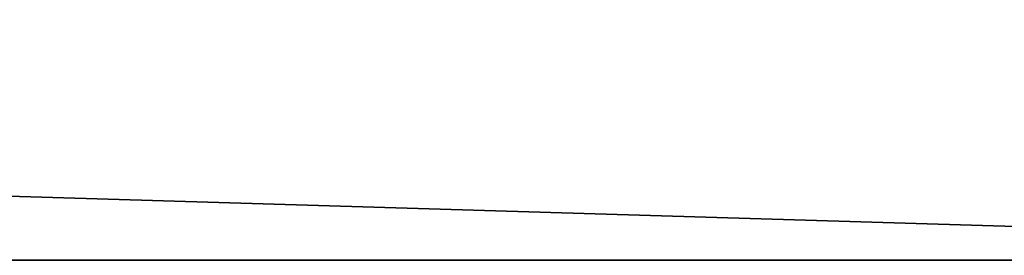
# Model space of a CAD drawing. Header units: millimetres. Extents: x -522 to 188, y -54 to 63.
# Tile 717 of 1056: x -2.91304 to -2.88485, y -36.79257 to -36.78584. Entities that reach past the tile are written whole.
import ezdxf

# ---------------------------------------------------------------- set-up
doc = ezdxf.new("R2010")
doc.units = ezdxf.units.MM
doc.header["$LTSCALE"] = 65.185185
for name, color, linetype in [('1', 7, 'CONTINUOUS'), ('2', 7, 'CONTINUOUS'), ('8', 7, 'CONTINUOUS'), ('9', 7, 'CONTINUOUS')]:
    doc.layers.add(name, color=color, linetype=linetype)

msp = doc.modelspace()

# ---------------------------------------------------------------- linework, layer by layer
at = {"layer": '1', "color": 7, "linetype": 'CONTINUOUS'}
for points in [[(-3.364709, -36.8, -12.557017), (-2.536174, 23, -12.750209), (-2.536229, -36.8, -12.750196), (-3.364709, -36.8, -12.557017)], [(-3.364648, 23, -12.557036), (-2.536174, 23, -12.750209), (-3.364709, -36.8, -12.557017), (-3.364648, 23, -12.557036)]]:
    msp.add_3dface(points, dxfattribs=at)
at = {"layer": '2', "color": 7, "linetype": 'CONTINUOUS'}
for points in [[(-2.536229, -36.8, 12.750196), (-3.364648, 23, 12.557036), (-3.364709, -36.8, 12.557017), (-2.536229, -36.8, 12.750196)], [(-2.536174, 23, 12.750209), (-3.364648, 23, 12.557036), (-2.536229, -36.8, 12.750196), (-2.536174, 23, 12.750209)]]:
    msp.add_3dface(points, dxfattribs=at)
at = {"layer": '8', "color": 3, "linetype": 'CONTINUOUS'}
for points in [[(-2.883097, -36.770913, -10.759866), (-3.542435, -36.792709, -10.435678), (-3.580653, -36.770913, -10.548265), (-2.883097, -36.770913, -10.759866)], [(-2.852325, -36.792709, -10.645021), (-3.542435, -36.792709, -10.435678), (-2.883097, -36.770913, -10.759866), (-2.852325, -36.792709, -10.645021)]]:
    msp.add_3dface(points, dxfattribs=at)
at = {"layer": '9', "color": 3, "linetype": 'CONTINUOUS'}
for points in [[(-3.542435, -36.792709, 10.435678), (-2.852325, -36.792709, 10.645021), (-3.580653, -36.770913, 10.548265), (-3.542435, -36.792709, 10.435678)], [(-3.580653, -36.770913, 10.548265), (-2.852325, -36.792709, 10.645021), (-2.883097, -36.770913, 10.759866), (-3.580653, -36.770913, 10.548265)]]:
    msp.add_3dface(points, dxfattribs=at)

doc.saveas('drawing.dxf')
